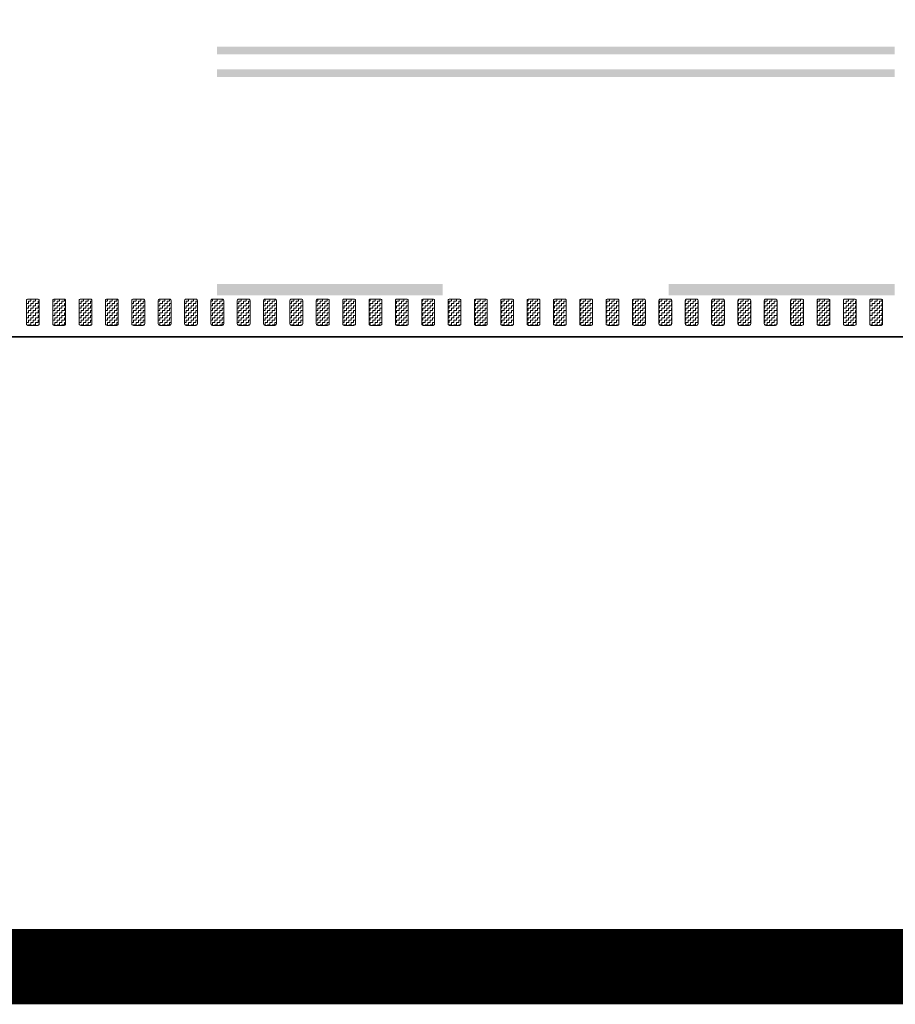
# Model space of a CAD drawing. Header units: metres. Extents: x -699 to 2316, y -1199 to 781.
# Tile 376 of 593: x 817 to 829, y -299 to -286. Entities that reach past the tile are written whole.
import ezdxf

# ---------------------------------------------------------------- set-up
doc = ezdxf.new("R2010")
doc.units = ezdxf.units.M
doc.linetypes.add('VW-3-3_STREEP', pattern=[6, 3, -3])
doc.linetypes.add('VW-9-3_STREEP', pattern=[12, 9, -3])
for name, color, linetype, lineweight in [('N-WA-VW-MARKERING_DYNAMISCH-G', 7, 'Continuous', 35), ('N-WE-VH-KANTVERHARDING-G', 210, 'Continuous', 35), ('N-WE-VW-MARKERING_LANGS_STREEP_33-G', 7, 'VW-3-3_STREEP', 13), ('N-WE-VW-MARKERING_LANGS_STREEP_93-G', 7, 'VW-9-3_STREEP', 13)]:
    doc.layers.add(name, color=color, linetype=linetype, lineweight=lineweight)
doc.layers.add('X-XX-AL-TEKENBLAD_VIEWPORT-G', color=7, linetype='Continuous', lineweight=18, plot=False)
pattern_1 = [(180, (0, 0), (-0.03175, -0.03175), [0.03175, -0.03175]), (270, (-0.03175, 0), (0.03175, -0.03175), [0.03175, -0.03175])]

msp = doc.modelspace()

# ---------------------------------------------------------------- hatches: boundary and pattern name
at = {"layer": 'N-WA-VW-MARKERING_DYNAMISCH-G', "lineweight": 9}
h = msp.add_hatch(dxfattribs=at)
h.set_pattern_fill('ZIGZAG', color=8, scale=0.01, angle=180, style=0)
h.set_pattern_definition(pattern_1)
edge = h.paths.add_edge_path()
edge.add_line((817.3017, -289.3115), (817.4317, -289.3115))
edge.add_arc((817.4317, -289.3315), 0.02, 0, 90, ccw=False)
edge.add_line((817.4517, -289.3315), (817.4517, -289.6415))
edge.add_arc((817.4317, -289.6415), 0.02, 270, 360, ccw=False)
edge.add_line((817.4317, -289.6615), (817.3017, -289.6615))
edge.add_arc((817.3017, -289.6415), 0.02, 180, 270, ccw=False)
edge.add_line((817.2817, -289.6415), (817.2817, -289.3315))
edge.add_arc((817.3017, -289.3315), 0.02, 90, 180, ccw=False)
h = msp.add_hatch(dxfattribs=at)
h.set_pattern_fill('ZIGZAG', color=8, scale=0.01, angle=180, style=0)
h.set_pattern_definition(pattern_1)
edge = h.paths.add_edge_path()
edge.add_line((817.6517, -289.3115), (817.7817, -289.3115))
edge.add_arc((817.7817, -289.3315), 0.02, 0, 90, ccw=False)
edge.add_line((817.8017, -289.3315), (817.8017, -289.6415))
edge.add_arc((817.7817, -289.6415), 0.02, 270, 360, ccw=False)
edge.add_line((817.7817, -289.6615), (817.6517, -289.6615))
edge.add_arc((817.6517, -289.6415), 0.02, 180, 270, ccw=False)
edge.add_line((817.6317, -289.6415), (817.6317, -289.3315))
edge.add_arc((817.6517, -289.3315), 0.02, 90, 180, ccw=False)
h = msp.add_hatch(dxfattribs=at)
h.set_pattern_fill('ZIGZAG', color=8, scale=0.01, angle=180, style=0)
h.set_pattern_definition(pattern_1)
edge = h.paths.add_edge_path()
edge.add_line((818.0017, -289.3115), (818.1317, -289.3115))
edge.add_arc((818.1317, -289.3315), 0.02, 0, 90, ccw=False)
edge.add_line((818.1517, -289.3315), (818.1517, -289.6415))
edge.add_arc((818.1317, -289.6415), 0.02, 270, 360, ccw=False)
edge.add_line((818.1317, -289.6615), (818.0017, -289.6615))
edge.add_arc((818.0017, -289.6415), 0.02, 180, 270, ccw=False)
edge.add_line((817.9817, -289.6415), (817.9817, -289.3315))
edge.add_arc((818.0017, -289.3315), 0.02, 90, 180, ccw=False)
h = msp.add_hatch(dxfattribs=at)
h.set_pattern_fill('ZIGZAG', color=8, scale=0.01, angle=180, style=0)
h.set_pattern_definition(pattern_1)
edge = h.paths.add_edge_path()
edge.add_line((818.3517, -289.3115), (818.4817, -289.3115))
edge.add_arc((818.4817, -289.3315), 0.02, 0, 90, ccw=False)
edge.add_line((818.5017, -289.3315), (818.5017, -289.6415))
edge.add_arc((818.4817, -289.6415), 0.02, 270, 360, ccw=False)
edge.add_line((818.4817, -289.6615), (818.3517, -289.6615))
edge.add_arc((818.3517, -289.6415), 0.02, 180, 270, ccw=False)
edge.add_line((818.3317, -289.6415), (818.3317, -289.3315))
edge.add_arc((818.3517, -289.3315), 0.02, 90, 180, ccw=False)
h = msp.add_hatch(dxfattribs=at)
h.set_pattern_fill('ZIGZAG', color=8, scale=0.01, angle=180, style=0)
h.set_pattern_definition(pattern_1)
edge = h.paths.add_edge_path()
edge.add_line((818.7017, -289.3115), (818.8317, -289.3115))
edge.add_arc((818.8317, -289.3315), 0.02, 0, 90, ccw=False)
edge.add_line((818.8517, -289.3315), (818.8517, -289.6415))
edge.add_arc((818.8317, -289.6415), 0.02, 270, 360, ccw=False)
edge.add_line((818.8317, -289.6615), (818.7017, -289.6615))
edge.add_arc((818.7017, -289.6415), 0.02, 180, 270, ccw=False)
edge.add_line((818.6817, -289.6415), (818.6817, -289.3315))
edge.add_arc((818.7017, -289.3315), 0.02, 90, 180, ccw=False)
h = msp.add_hatch(dxfattribs=at)
h.set_pattern_fill('ZIGZAG', color=8, scale=0.01, angle=180, style=0)
h.set_pattern_definition(pattern_1)
edge = h.paths.add_edge_path()
edge.add_line((819.0517, -289.3115), (819.1817, -289.3115))
edge.add_arc((819.1817, -289.3315), 0.02, 0, 90, ccw=False)
edge.add_line((819.2017, -289.3315), (819.2017, -289.6415))
edge.add_arc((819.1817, -289.6415), 0.02, 270, 360, ccw=False)
edge.add_line((819.1817, -289.6615), (819.0517, -289.6615))
edge.add_arc((819.0517, -289.6415), 0.02, 180, 270, ccw=False)
edge.add_line((819.0317, -289.6415), (819.0317, -289.3315))
edge.add_arc((819.0517, -289.3315), 0.02, 90, 180, ccw=False)
h = msp.add_hatch(dxfattribs=at)
h.set_pattern_fill('ZIGZAG', color=8, scale=0.01, angle=180, style=0)
h.set_pattern_definition(pattern_1)
edge = h.paths.add_edge_path()
edge.add_line((819.4017, -289.3115), (819.5317, -289.3115))
edge.add_arc((819.5317, -289.3315), 0.02, 0, 90, ccw=False)
edge.add_line((819.5517, -289.3315), (819.5517, -289.6415))
edge.add_arc((819.5317, -289.6415), 0.02, 270, 360, ccw=False)
edge.add_line((819.5317, -289.6615), (819.4017, -289.6615))
edge.add_arc((819.4017, -289.6415), 0.02, 180, 270, ccw=False)
edge.add_line((819.3817, -289.6415), (819.3817, -289.3315))
edge.add_arc((819.4017, -289.3315), 0.02, 90, 180, ccw=False)
h = msp.add_hatch(dxfattribs=at)
h.set_pattern_fill('ZIGZAG', color=8, scale=0.01, angle=180, style=0)
h.set_pattern_definition(pattern_1)
edge = h.paths.add_edge_path()
edge.add_line((819.7517, -289.3115), (819.8817, -289.3115))
edge.add_arc((819.8817, -289.3315), 0.02, 0, 90, ccw=False)
edge.add_line((819.9017, -289.3315), (819.9017, -289.6415))
edge.add_arc((819.8817, -289.6415), 0.02, 270, 360, ccw=False)
edge.add_line((819.8817, -289.6615), (819.7517, -289.6615))
edge.add_arc((819.7517, -289.6415), 0.02, 180, 270, ccw=False)
edge.add_line((819.7317, -289.6415), (819.7317, -289.3315))
edge.add_arc((819.7517, -289.3315), 0.02, 90, 180, ccw=False)
h = msp.add_hatch(dxfattribs=at)
h.set_pattern_fill('ZIGZAG', color=8, scale=0.01, angle=180, style=0)
h.set_pattern_definition(pattern_1)
edge = h.paths.add_edge_path()
edge.add_line((820.1017, -289.3115), (820.2317, -289.3115))
edge.add_arc((820.2317, -289.3315), 0.02, 0, 90, ccw=False)
edge.add_line((820.2517, -289.3315), (820.2517, -289.6415))
edge.add_arc((820.2317, -289.6415), 0.02, 270, 360, ccw=False)
edge.add_line((820.2317, -289.6615), (820.1017, -289.6615))
edge.add_arc((820.1017, -289.6415), 0.02, 180, 270, ccw=False)
edge.add_line((820.0817, -289.6415), (820.0817, -289.3315))
edge.add_arc((820.1017, -289.3315), 0.02, 90, 180, ccw=False)
h = msp.add_hatch(dxfattribs=at)
h.set_pattern_fill('ZIGZAG', color=8, scale=0.01, angle=180, style=0)
h.set_pattern_definition(pattern_1)
edge = h.paths.add_edge_path()
edge.add_line((820.4517, -289.3115), (820.5817, -289.3115))
edge.add_arc((820.5817, -289.3315), 0.02, 0, 90, ccw=False)
edge.add_line((820.6017, -289.3315), (820.6017, -289.6415))
edge.add_arc((820.5817, -289.6415), 0.02, 270, 360, ccw=False)
edge.add_line((820.5817, -289.6615), (820.4517, -289.6615))
edge.add_arc((820.4517, -289.6415), 0.02, 180, 270, ccw=False)
edge.add_line((820.4317, -289.6415), (820.4317, -289.3315))
edge.add_arc((820.4517, -289.3315), 0.02, 90, 180, ccw=False)
h = msp.add_hatch(dxfattribs=at)
h.set_pattern_fill('ZIGZAG', color=8, scale=0.01, angle=180, style=0)
h.set_pattern_definition(pattern_1)
edge = h.paths.add_edge_path()
edge.add_line((820.8017, -289.3115), (820.9317, -289.3115))
edge.add_arc((820.9317, -289.3315), 0.02, 0, 90, ccw=False)
edge.add_line((820.9517, -289.3315), (820.9517, -289.6415))
edge.add_arc((820.9317, -289.6415), 0.02, 270, 360, ccw=False)
edge.add_line((820.9317, -289.6615), (820.8017, -289.6615))
edge.add_arc((820.8017, -289.6415), 0.02, 180, 270, ccw=False)
edge.add_line((820.7817, -289.6415), (820.7817, -289.3315))
edge.add_arc((820.8017, -289.3315), 0.02, 90, 180, ccw=False)
h = msp.add_hatch(dxfattribs=at)
h.set_pattern_fill('ZIGZAG', color=8, scale=0.01, angle=180, style=0)
h.set_pattern_definition(pattern_1)
edge = h.paths.add_edge_path()
edge.add_line((821.1517, -289.3115), (821.2817, -289.3115))
edge.add_arc((821.2817, -289.3315), 0.02, 0, 90, ccw=False)
edge.add_line((821.3017, -289.3315), (821.3017, -289.6415))
edge.add_arc((821.2817, -289.6415), 0.02, 270, 360, ccw=False)
edge.add_line((821.2817, -289.6615), (821.1517, -289.6615))
edge.add_arc((821.1517, -289.6415), 0.02, 180, 270, ccw=False)
edge.add_line((821.1317, -289.6415), (821.1317, -289.3315))
edge.add_arc((821.1517, -289.3315), 0.02, 90, 180, ccw=False)
h = msp.add_hatch(dxfattribs=at)
h.set_pattern_fill('ZIGZAG', color=8, scale=0.01, angle=180, style=0)
h.set_pattern_definition(pattern_1)
edge = h.paths.add_edge_path()
edge.add_line((821.5017, -289.3115), (821.6317, -289.3115))
edge.add_arc((821.6317, -289.3315), 0.02, 0, 90, ccw=False)
edge.add_line((821.6517, -289.3315), (821.6517, -289.6415))
edge.add_arc((821.6317, -289.6415), 0.02, 270, 360, ccw=False)
edge.add_line((821.6317, -289.6615), (821.5017, -289.6615))
edge.add_arc((821.5017, -289.6415), 0.02, 180, 270, ccw=False)
edge.add_line((821.4817, -289.6415), (821.4817, -289.3315))
edge.add_arc((821.5017, -289.3315), 0.02, 90, 180, ccw=False)
h = msp.add_hatch(dxfattribs=at)
h.set_pattern_fill('ZIGZAG', color=8, scale=0.01, angle=180, style=0)
h.set_pattern_definition(pattern_1)
edge = h.paths.add_edge_path()
edge.add_line((821.8517, -289.3115), (821.9817, -289.3115))
edge.add_arc((821.9817, -289.3315), 0.02, 0, 90, ccw=False)
edge.add_line((822.0017, -289.3315), (822.0017, -289.6415))
edge.add_arc((821.9817, -289.6415), 0.02, 270, 360, ccw=False)
edge.add_line((821.9817, -289.6615), (821.8517, -289.6615))
edge.add_arc((821.8517, -289.6415), 0.02, 180, 270, ccw=False)
edge.add_line((821.8317, -289.6415), (821.8317, -289.3315))
edge.add_arc((821.8517, -289.3315), 0.02, 90, 180, ccw=False)
h = msp.add_hatch(dxfattribs=at)
h.set_pattern_fill('ZIGZAG', color=8, scale=0.01, angle=180, style=0)
h.set_pattern_definition(pattern_1)
edge = h.paths.add_edge_path()
edge.add_line((822.2017, -289.3115), (822.3317, -289.3115))
edge.add_arc((822.3317, -289.3315), 0.02, 0, 90, ccw=False)
edge.add_line((822.3517, -289.3315), (822.3517, -289.6415))
edge.add_arc((822.3317, -289.6415), 0.02, 270, 360, ccw=False)
edge.add_line((822.3317, -289.6615), (822.2017, -289.6615))
edge.add_arc((822.2017, -289.6415), 0.02, 180, 270, ccw=False)
edge.add_line((822.1817, -289.6415), (822.1817, -289.3315))
edge.add_arc((822.2017, -289.3315), 0.02, 90, 180, ccw=False)
h = msp.add_hatch(dxfattribs=at)
h.set_pattern_fill('ZIGZAG', color=8, scale=0.01, angle=180, style=0)
h.set_pattern_definition(pattern_1)
edge = h.paths.add_edge_path()
edge.add_line((822.5517, -289.3115), (822.6817, -289.3115))
edge.add_arc((822.6817, -289.3315), 0.02, 0, 90, ccw=False)
edge.add_line((822.7017, -289.3315), (822.7017, -289.6415))
edge.add_arc((822.6817, -289.6415), 0.02, 270, 360, ccw=False)
edge.add_line((822.6817, -289.6615), (822.5517, -289.6615))
edge.add_arc((822.5517, -289.6415), 0.02, 180, 270, ccw=False)
edge.add_line((822.5317, -289.6415), (822.5317, -289.3315))
edge.add_arc((822.5517, -289.3315), 0.02, 90, 180, ccw=False)
h = msp.add_hatch(dxfattribs=at)
h.set_pattern_fill('ZIGZAG', color=8, scale=0.01, angle=180, style=0)
h.set_pattern_definition(pattern_1)
edge = h.paths.add_edge_path()
edge.add_line((822.9017, -289.3115), (823.0317, -289.3115))
edge.add_arc((823.0317, -289.3315), 0.02, 0, 90, ccw=False)
edge.add_line((823.0517, -289.3315), (823.0517, -289.6415))
edge.add_arc((823.0317, -289.6415), 0.02, 270, 360, ccw=False)
edge.add_line((823.0317, -289.6615), (822.9017, -289.6615))
edge.add_arc((822.9017, -289.6415), 0.02, 180, 270, ccw=False)
edge.add_line((822.8817, -289.6415), (822.8817, -289.3315))
edge.add_arc((822.9017, -289.3315), 0.02, 90, 180, ccw=False)
h = msp.add_hatch(dxfattribs=at)
h.set_pattern_fill('ZIGZAG', color=8, scale=0.01, angle=180, style=0)
h.set_pattern_definition(pattern_1)
edge = h.paths.add_edge_path()
edge.add_line((823.2517, -289.3115), (823.3817, -289.3115))
edge.add_arc((823.3817, -289.3315), 0.02, 0, 90, ccw=False)
edge.add_line((823.4017, -289.3315), (823.4017, -289.6415))
edge.add_arc((823.3817, -289.6415), 0.02, 270, 360, ccw=False)
edge.add_line((823.3817, -289.6615), (823.2517, -289.6615))
edge.add_arc((823.2517, -289.6415), 0.02, 180, 270, ccw=False)
edge.add_line((823.2317, -289.6415), (823.2317, -289.3315))
edge.add_arc((823.2517, -289.3315), 0.02, 90, 180, ccw=False)
h = msp.add_hatch(dxfattribs=at)
h.set_pattern_fill('ZIGZAG', color=8, scale=0.01, angle=180, style=0)
h.set_pattern_definition(pattern_1)
edge = h.paths.add_edge_path()
edge.add_line((823.6017, -289.3115), (823.7317, -289.3115))
edge.add_arc((823.7317, -289.3315), 0.02, 0, 90, ccw=False)
edge.add_line((823.7517, -289.3315), (823.7517, -289.6415))
edge.add_arc((823.7317, -289.6415), 0.02, 270, 360, ccw=False)
edge.add_line((823.7317, -289.6615), (823.6017, -289.6615))
edge.add_arc((823.6017, -289.6415), 0.02, 180, 270, ccw=False)
edge.add_line((823.5817, -289.6415), (823.5817, -289.3315))
edge.add_arc((823.6017, -289.3315), 0.02, 90, 180, ccw=False)
h = msp.add_hatch(dxfattribs=at)
h.set_pattern_fill('ZIGZAG', color=8, scale=0.01, angle=180, style=0)
h.set_pattern_definition(pattern_1)
edge = h.paths.add_edge_path()
edge.add_line((823.9517, -289.3115), (824.0817, -289.3115))
edge.add_arc((824.0817, -289.3315), 0.02, 0, 90, ccw=False)
edge.add_line((824.1017, -289.3315), (824.1017, -289.6415))
edge.add_arc((824.0817, -289.6415), 0.02, 270, 360, ccw=False)
edge.add_line((824.0817, -289.6615), (823.9517, -289.6615))
edge.add_arc((823.9517, -289.6415), 0.02, 180, 270, ccw=False)
edge.add_line((823.9317, -289.6415), (823.9317, -289.3315))
edge.add_arc((823.9517, -289.3315), 0.02, 90, 180, ccw=False)
h = msp.add_hatch(dxfattribs=at)
h.set_pattern_fill('ZIGZAG', color=8, scale=0.01, angle=180, style=0)
h.set_pattern_definition(pattern_1)
edge = h.paths.add_edge_path()
edge.add_line((824.3017, -289.3115), (824.4317, -289.3115))
edge.add_arc((824.4317, -289.3315), 0.02, 0, 90, ccw=False)
edge.add_line((824.4517, -289.3315), (824.4517, -289.6415))
edge.add_arc((824.4317, -289.6415), 0.02, 270, 360, ccw=False)
edge.add_line((824.4317, -289.6615), (824.3017, -289.6615))
edge.add_arc((824.3017, -289.6415), 0.02, 180, 270, ccw=False)
edge.add_line((824.2817, -289.6415), (824.2817, -289.3315))
edge.add_arc((824.3017, -289.3315), 0.02, 90, 180, ccw=False)
h = msp.add_hatch(dxfattribs=at)
h.set_pattern_fill('ZIGZAG', color=8, scale=0.01, angle=180, style=0)
h.set_pattern_definition(pattern_1)
edge = h.paths.add_edge_path()
edge.add_line((824.6517, -289.3115), (824.7817, -289.3115))
edge.add_arc((824.7817, -289.3315), 0.02, 0, 90, ccw=False)
edge.add_line((824.8017, -289.3315), (824.8017, -289.6415))
edge.add_arc((824.7817, -289.6415), 0.02, 270, 360, ccw=False)
edge.add_line((824.7817, -289.6615), (824.6517, -289.6615))
edge.add_arc((824.6517, -289.6415), 0.02, 180, 270, ccw=False)
edge.add_line((824.6317, -289.6415), (824.6317, -289.3315))
edge.add_arc((824.6517, -289.3315), 0.02, 90, 180, ccw=False)
h = msp.add_hatch(dxfattribs=at)
h.set_pattern_fill('ZIGZAG', color=8, scale=0.01, angle=180, style=0)
h.set_pattern_definition(pattern_1)
edge = h.paths.add_edge_path()
edge.add_line((825.0017, -289.3115), (825.1317, -289.3115))
edge.add_arc((825.1317, -289.3315), 0.02, 0, 90, ccw=False)
edge.add_line((825.1517, -289.3315), (825.1517, -289.6415))
edge.add_arc((825.1317, -289.6415), 0.02, 270, 360, ccw=False)
edge.add_line((825.1317, -289.6615), (825.0017, -289.6615))
edge.add_arc((825.0017, -289.6415), 0.02, 180, 270, ccw=False)
edge.add_line((824.9817, -289.6415), (824.9817, -289.3315))
edge.add_arc((825.0017, -289.3315), 0.02, 90, 180, ccw=False)
h = msp.add_hatch(dxfattribs=at)
h.set_pattern_fill('ZIGZAG', color=8, scale=0.01, angle=180, style=0)
h.set_pattern_definition(pattern_1)
edge = h.paths.add_edge_path()
edge.add_line((825.3517, -289.3115), (825.4817, -289.3115))
edge.add_arc((825.4817, -289.3315), 0.02, 0, 90, ccw=False)
edge.add_line((825.5017, -289.3315), (825.5017, -289.6415))
edge.add_arc((825.4817, -289.6415), 0.02, 270, 360, ccw=False)
edge.add_line((825.4817, -289.6615), (825.3517, -289.6615))
edge.add_arc((825.3517, -289.6415), 0.02, 180, 270, ccw=False)
edge.add_line((825.3317, -289.6415), (825.3317, -289.3315))
edge.add_arc((825.3517, -289.3315), 0.02, 90, 180, ccw=False)
h = msp.add_hatch(dxfattribs=at)
h.set_pattern_fill('ZIGZAG', color=8, scale=0.01, angle=180, style=0)
h.set_pattern_definition(pattern_1)
edge = h.paths.add_edge_path()
edge.add_line((825.7017, -289.3115), (825.8317, -289.3115))
edge.add_arc((825.8317, -289.3315), 0.02, 0, 90, ccw=False)
edge.add_line((825.8517, -289.3315), (825.8517, -289.6415))
edge.add_arc((825.8317, -289.6415), 0.02, 270, 360, ccw=False)
edge.add_line((825.8317, -289.6615), (825.7017, -289.6615))
edge.add_arc((825.7017, -289.6415), 0.02, 180, 270, ccw=False)
edge.add_line((825.6817, -289.6415), (825.6817, -289.3315))
edge.add_arc((825.7017, -289.3315), 0.02, 90, 180, ccw=False)
h = msp.add_hatch(dxfattribs=at)
h.set_pattern_fill('ZIGZAG', color=8, scale=0.01, angle=180, style=0)
h.set_pattern_definition(pattern_1)
edge = h.paths.add_edge_path()
edge.add_line((826.0517, -289.3115), (826.1817, -289.3115))
edge.add_arc((826.1817, -289.3315), 0.02, 0, 90, ccw=False)
edge.add_line((826.2017, -289.3315), (826.2017, -289.6415))
edge.add_arc((826.1817, -289.6415), 0.02, 270, 360, ccw=False)
edge.add_line((826.1817, -289.6615), (826.0517, -289.6615))
edge.add_arc((826.0517, -289.6415), 0.02, 180, 270, ccw=False)
edge.add_line((826.0317, -289.6415), (826.0317, -289.3315))
edge.add_arc((826.0517, -289.3315), 0.02, 90, 180, ccw=False)
h = msp.add_hatch(dxfattribs=at)
h.set_pattern_fill('ZIGZAG', color=8, scale=0.01, angle=180, style=0)
h.set_pattern_definition(pattern_1)
edge = h.paths.add_edge_path()
edge.add_line((826.4017, -289.3115), (826.5317, -289.3115))
edge.add_arc((826.5317, -289.3315), 0.02, 0, 90, ccw=False)
edge.add_line((826.5517, -289.3315), (826.5517, -289.6415))
edge.add_arc((826.5317, -289.6415), 0.02, 270, 360, ccw=False)
edge.add_line((826.5317, -289.6615), (826.4017, -289.6615))
edge.add_arc((826.4017, -289.6415), 0.02, 180, 270, ccw=False)
edge.add_line((826.3817, -289.6415), (826.3817, -289.3315))
edge.add_arc((826.4017, -289.3315), 0.02, 90, 180, ccw=False)
h = msp.add_hatch(dxfattribs=at)
h.set_pattern_fill('ZIGZAG', color=8, scale=0.01, angle=180, style=0)
h.set_pattern_definition(pattern_1)
edge = h.paths.add_edge_path()
edge.add_line((826.7517, -289.3115), (826.8817, -289.3115))
edge.add_arc((826.8817, -289.3315), 0.02, 0, 90, ccw=False)
edge.add_line((826.9017, -289.3315), (826.9017, -289.6415))
edge.add_arc((826.8817, -289.6415), 0.02, 270, 360, ccw=False)
edge.add_line((826.8817, -289.6615), (826.7517, -289.6615))
edge.add_arc((826.7517, -289.6415), 0.02, 180, 270, ccw=False)
edge.add_line((826.7317, -289.6415), (826.7317, -289.3315))
edge.add_arc((826.7517, -289.3315), 0.02, 90, 180, ccw=False)
h = msp.add_hatch(dxfattribs=at)
h.set_pattern_fill('ZIGZAG', color=8, scale=0.01, angle=180, style=0)
h.set_pattern_definition(pattern_1)
edge = h.paths.add_edge_path()
edge.add_line((827.1017, -289.3115), (827.2317, -289.3115))
edge.add_arc((827.2317, -289.3315), 0.02, 0, 90, ccw=False)
edge.add_line((827.2517, -289.3315), (827.2517, -289.6415))
edge.add_arc((827.2317, -289.6415), 0.02, 270, 360, ccw=False)
edge.add_line((827.2317, -289.6615), (827.1017, -289.6615))
edge.add_arc((827.1017, -289.6415), 0.02, 180, 270, ccw=False)
edge.add_line((827.0817, -289.6415), (827.0817, -289.3315))
edge.add_arc((827.1017, -289.3315), 0.02, 90, 180, ccw=False)
h = msp.add_hatch(dxfattribs=at)
h.set_pattern_fill('ZIGZAG', color=8, scale=0.01, angle=180, style=0)
h.set_pattern_definition(pattern_1)
edge = h.paths.add_edge_path()
edge.add_line((827.4517, -289.3115), (827.5817, -289.3115))
edge.add_arc((827.5817, -289.3315), 0.02, 0, 90, ccw=False)
edge.add_line((827.6017, -289.3315), (827.6017, -289.6415))
edge.add_arc((827.5817, -289.6415), 0.02, 270, 360, ccw=False)
edge.add_line((827.5817, -289.6615), (827.4517, -289.6615))
edge.add_arc((827.4517, -289.6415), 0.02, 180, 270, ccw=False)
edge.add_line((827.4317, -289.6415), (827.4317, -289.3315))
edge.add_arc((827.4517, -289.3315), 0.02, 90, 180, ccw=False)
h = msp.add_hatch(dxfattribs=at)
h.set_pattern_fill('ZIGZAG', color=8, scale=0.01, angle=180, style=0)
h.set_pattern_definition(pattern_1)
edge = h.paths.add_edge_path()
edge.add_line((827.8017, -289.3115), (827.9317, -289.3115))
edge.add_arc((827.9317, -289.3315), 0.02, 0, 90, ccw=False)
edge.add_line((827.9517, -289.3315), (827.9517, -289.6415))
edge.add_arc((827.9317, -289.6415), 0.02, 270, 360, ccw=False)
edge.add_line((827.9317, -289.6615), (827.8017, -289.6615))
edge.add_arc((827.8017, -289.6415), 0.02, 180, 270, ccw=False)
edge.add_line((827.7817, -289.6415), (827.7817, -289.3315))
edge.add_arc((827.8017, -289.3315), 0.02, 90, 180, ccw=False)
h = msp.add_hatch(dxfattribs=at)
h.set_pattern_fill('ZIGZAG', color=8, scale=0.01, angle=180, style=0)
h.set_pattern_definition(pattern_1)
edge = h.paths.add_edge_path()
edge.add_line((828.1517, -289.3115), (828.2817, -289.3115))
edge.add_arc((828.2817, -289.3315), 0.02, 0, 90, ccw=False)
edge.add_line((828.3017, -289.3315), (828.3017, -289.6415))
edge.add_arc((828.2817, -289.6415), 0.02, 270, 360, ccw=False)
edge.add_line((828.2817, -289.6615), (828.1517, -289.6615))
edge.add_arc((828.1517, -289.6415), 0.02, 180, 270, ccw=False)
edge.add_line((828.1317, -289.6415), (828.1317, -289.3315))
edge.add_arc((828.1517, -289.3315), 0.02, 90, 180, ccw=False)
h = msp.add_hatch(dxfattribs=at)
h.set_pattern_fill('ZIGZAG', color=8, scale=0.01, angle=180, style=0)
h.set_pattern_definition(pattern_1)
edge = h.paths.add_edge_path()
edge.add_line((828.5017, -289.3115), (828.6317, -289.3115))
edge.add_arc((828.6317, -289.3315), 0.02, 0, 90, ccw=False)
edge.add_line((828.6517, -289.3315), (828.6517, -289.6415))
edge.add_arc((828.6317, -289.6415), 0.02, 270, 360, ccw=False)
edge.add_line((828.6317, -289.6615), (828.5017, -289.6615))
edge.add_arc((828.5017, -289.6415), 0.02, 180, 270, ccw=False)
edge.add_line((828.4817, -289.6415), (828.4817, -289.3315))
edge.add_arc((828.5017, -289.3315), 0.02, 90, 180, ccw=False)

# ---------------------------------------------------------------- linework, layer by layer
at = {"layer": 'N-WA-VW-MARKERING_DYNAMISCH-G', "color": 8, "lineweight": 9}
for points in [[(817.3017, -289.3115), (817.4317, -289.3115, -0.4142136), (817.4517, -289.3315), (817.4517, -289.6415, -0.4142136), (817.4317, -289.6615), (817.3017, -289.6615, -0.4142136), (817.2817, -289.6415), (817.2817, -289.3315, -0.4142136)], [(817.6517, -289.3115), (817.7817, -289.3115, -0.4142136), (817.8017, -289.3315), (817.8017, -289.6415, -0.4142136), (817.7817, -289.6615), (817.6517, -289.6615, -0.4142136), (817.6317, -289.6415), (817.6317, -289.3315, -0.4142136)], [(818.0017, -289.3115), (818.1317, -289.3115, -0.4142136), (818.1517, -289.3315), (818.1517, -289.6415, -0.4142136), (818.1317, -289.6615), (818.0017, -289.6615, -0.4142136), (817.9817, -289.6415), (817.9817, -289.3315, -0.4142136)], [(818.3517, -289.3115), (818.4817, -289.3115, -0.4142136), (818.5017, -289.3315), (818.5017, -289.6415, -0.4142136), (818.4817, -289.6615), (818.3517, -289.6615, -0.4142136), (818.3317, -289.6415), (818.3317, -289.3315, -0.4142136)], [(818.7017, -289.3115), (818.8317, -289.3115, -0.4142136), (818.8517, -289.3315), (818.8517, -289.6415, -0.4142136), (818.8317, -289.6615), (818.7017, -289.6615, -0.4142136), (818.6817, -289.6415), (818.6817, -289.3315, -0.4142136)], [(819.0517, -289.3115), (819.1817, -289.3115, -0.4142136), (819.2017, -289.3315), (819.2017, -289.6415, -0.4142136), (819.1817, -289.6615), (819.0517, -289.6615, -0.4142136), (819.0317, -289.6415), (819.0317, -289.3315, -0.4142136)], [(819.4017, -289.3115), (819.5317, -289.3115, -0.4142136), (819.5517, -289.3315), (819.5517, -289.6415, -0.4142136), (819.5317, -289.6615), (819.4017, -289.6615, -0.4142136), (819.3817, -289.6415), (819.3817, -289.3315, -0.4142136)], [(819.7517, -289.3115), (819.8817, -289.3115, -0.4142136), (819.9017, -289.3315), (819.9017, -289.6415, -0.4142136), (819.8817, -289.6615), (819.7517, -289.6615, -0.4142136), (819.7317, -289.6415), (819.7317, -289.3315, -0.4142136)], [(820.1017, -289.3115), (820.2317, -289.3115, -0.4142136), (820.2517, -289.3315), (820.2517, -289.6415, -0.4142136), (820.2317, -289.6615), (820.1017, -289.6615, -0.4142136), (820.0817, -289.6415), (820.0817, -289.3315, -0.4142136)], [(820.4517, -289.3115), (820.5817, -289.3115, -0.4142136), (820.6017, -289.3315), (820.6017, -289.6415, -0.4142136), (820.5817, -289.6615), (820.4517, -289.6615, -0.4142136), (820.4317, -289.6415), (820.4317, -289.3315, -0.4142136)], [(820.8017, -289.3115), (820.9317, -289.3115, -0.4142136), (820.9517, -289.3315), (820.9517, -289.6415, -0.4142136), (820.9317, -289.6615), (820.8017, -289.6615, -0.4142136), (820.7817, -289.6415), (820.7817, -289.3315, -0.4142136)], [(821.1517, -289.3115), (821.2817, -289.3115, -0.4142136), (821.3017, -289.3315), (821.3017, -289.6415, -0.4142136), (821.2817, -289.6615), (821.1517, -289.6615, -0.4142136), (821.1317, -289.6415), (821.1317, -289.3315, -0.4142136)], [(821.5017, -289.3115), (821.6317, -289.3115, -0.4142136), (821.6517, -289.3315), (821.6517, -289.6415, -0.4142136), (821.6317, -289.6615), (821.5017, -289.6615, -0.4142136), (821.4817, -289.6415), (821.4817, -289.3315, -0.4142136)], [(821.8517, -289.3115), (821.9817, -289.3115, -0.4142136), (822.0017, -289.3315), (822.0017, -289.6415, -0.4142136), (821.9817, -289.6615), (821.8517, -289.6615, -0.4142136), (821.8317, -289.6415), (821.8317, -289.3315, -0.4142136)], [(822.2017, -289.3115), (822.3317, -289.3115, -0.4142136), (822.3517, -289.3315), (822.3517, -289.6415, -0.4142136), (822.3317, -289.6615), (822.2017, -289.6615, -0.4142136), (822.1817, -289.6415), (822.1817, -289.3315, -0.4142136)], [(822.5517, -289.3115), (822.6817, -289.3115, -0.4142136), (822.7017, -289.3315), (822.7017, -289.6415, -0.4142136), (822.6817, -289.6615), (822.5517, -289.6615, -0.4142136), (822.5317, -289.6415), (822.5317, -289.3315, -0.4142136)], [(822.9017, -289.3115), (823.0317, -289.3115, -0.4142136), (823.0517, -289.3315), (823.0517, -289.6415, -0.4142136), (823.0317, -289.6615), (822.9017, -289.6615, -0.4142136), (822.8817, -289.6415), (822.8817, -289.3315, -0.4142136)], [(823.2517, -289.3115), (823.3817, -289.3115, -0.4142136), (823.4017, -289.3315), (823.4017, -289.6415, -0.4142136), (823.3817, -289.6615), (823.2517, -289.6615, -0.4142136), (823.2317, -289.6415), (823.2317, -289.3315, -0.4142136)], [(823.6017, -289.3115), (823.7317, -289.3115, -0.4142136), (823.7517, -289.3315), (823.7517, -289.6415, -0.4142136), (823.7317, -289.6615), (823.6017, -289.6615, -0.4142136), (823.5817, -289.6415), (823.5817, -289.3315, -0.4142136)], [(823.9517, -289.3115), (824.0817, -289.3115, -0.4142136), (824.1017, -289.3315), (824.1017, -289.6415, -0.4142136), (824.0817, -289.6615), (823.9517, -289.6615, -0.4142136), (823.9317, -289.6415), (823.9317, -289.3315, -0.4142136)], [(824.3017, -289.3115), (824.4317, -289.3115, -0.4142136), (824.4517, -289.3315), (824.4517, -289.6415, -0.4142136), (824.4317, -289.6615), (824.3017, -289.6615, -0.4142136), (824.2817, -289.6415), (824.2817, -289.3315, -0.4142136)], [(824.6517, -289.3115), (824.7817, -289.3115, -0.4142136), (824.8017, -289.3315), (824.8017, -289.6415, -0.4142136), (824.7817, -289.6615), (824.6517, -289.6615, -0.4142136), (824.6317, -289.6415), (824.6317, -289.3315, -0.4142136)], [(825.0017, -289.3115), (825.1317, -289.3115, -0.4142136), (825.1517, -289.3315), (825.1517, -289.6415, -0.4142136), (825.1317, -289.6615), (825.0017, -289.6615, -0.4142136), (824.9817, -289.6415), (824.9817, -289.3315, -0.4142136)], [(825.3517, -289.3115), (825.4817, -289.3115, -0.4142136), (825.5017, -289.3315), (825.5017, -289.6415, -0.4142136), (825.4817, -289.6615), (825.3517, -289.6615, -0.4142136), (825.3317, -289.6415), (825.3317, -289.3315, -0.4142136)], [(825.7017, -289.3115), (825.8317, -289.3115, -0.4142136), (825.8517, -289.3315), (825.8517, -289.6415, -0.4142136), (825.8317, -289.6615), (825.7017, -289.6615, -0.4142136), (825.6817, -289.6415), (825.6817, -289.3315, -0.4142136)], [(826.0517, -289.3115), (826.1817, -289.3115, -0.4142136), (826.2017, -289.3315), (826.2017, -289.6415, -0.4142136), (826.1817, -289.6615), (826.0517, -289.6615, -0.4142136), (826.0317, -289.6415), (826.0317, -289.3315, -0.4142136)], [(826.4017, -289.3115), (826.5317, -289.3115, -0.4142136), (826.5517, -289.3315), (826.5517, -289.6415, -0.4142136), (826.5317, -289.6615), (826.4017, -289.6615, -0.4142136), (826.3817, -289.6415), (826.3817, -289.3315, -0.4142136)], [(826.7517, -289.3115), (826.8817, -289.3115, -0.4142136), (826.9017, -289.3315), (826.9017, -289.6415, -0.4142136), (826.8817, -289.6615), (826.7517, -289.6615, -0.4142136), (826.7317, -289.6415), (826.7317, -289.3315, -0.4142136)], [(827.1017, -289.3115), (827.2317, -289.3115, -0.4142136), (827.2517, -289.3315), (827.2517, -289.6415, -0.4142136), (827.2317, -289.6615), (827.1017, -289.6615, -0.4142136), (827.0817, -289.6415), (827.0817, -289.3315, -0.4142136)], [(827.4517, -289.3115), (827.5817, -289.3115, -0.4142136), (827.6017, -289.3315), (827.6017, -289.6415, -0.4142136), (827.5817, -289.6615), (827.4517, -289.6615, -0.4142136), (827.4317, -289.6415), (827.4317, -289.3315, -0.4142136)], [(827.8017, -289.3115), (827.9317, -289.3115, -0.4142136), (827.9517, -289.3315), (827.9517, -289.6415, -0.4142136), (827.9317, -289.6615), (827.8017, -289.6615, -0.4142136), (827.7817, -289.6415), (827.7817, -289.3315, -0.4142136)], [(828.1517, -289.3115), (828.2817, -289.3115, -0.4142136), (828.3017, -289.3315), (828.3017, -289.6415, -0.4142136), (828.2817, -289.6615), (828.1517, -289.6615, -0.4142136), (828.1317, -289.6415), (828.1317, -289.3315, -0.4142136)], [(828.5017, -289.3115), (828.6317, -289.3115, -0.4142136), (828.6517, -289.3315), (828.6517, -289.6415, -0.4142136), (828.6317, -289.6615), (828.5017, -289.6615, -0.4142136), (828.4817, -289.6415), (828.4817, -289.3315, -0.4142136)]]:
    msp.add_lwpolyline(points, format="xyb", close=True, dxfattribs=at)
at = {"layer": 'N-WE-VH-KANTVERHARDING-G'}
msp.add_line((758.069, -289.8115), (853.2321, -289.8115), dxfattribs=at)
at = {"layer": 'N-WE-VW-MARKERING_LANGS_STREEP_33-G', "color": 253, "linetype": 'Continuous'}
for points in [[(819.8116, -289.2615), (822.8116, -289.2615), (819.8116, -289.1115), (822.8116, -289.1115)], [(825.8116, -289.2615), (828.8116, -289.2615), (825.8116, -289.1115), (828.8116, -289.1115)]]:
    msp.add_solid(points, dxfattribs=at)
at = {"layer": 'N-WE-VW-MARKERING_LANGS_STREEP_93-G', "color": 253, "linetype": 'Continuous'}
for points in [[(819.8116, -285.9615), (828.8116, -285.9615), (819.8116, -286.0615), (828.8116, -286.0615)], [(819.8116, -286.3615), (828.8116, -286.3615), (819.8116, -286.2615), (828.8116, -286.2615)]]:
    msp.add_solid(points, dxfattribs=at)
at = {"layer": 'X-XX-AL-TEKENBLAD_VIEWPORT-G', "color": 3, "const_width": 1}
msp.add_lwpolyline([(749.0799, -298.1762), (1099.9642, -298.1762), (1099.9642, -17.5014), (749.0799, -17.5014)], close=True, dxfattribs=at)

doc.saveas('drawing.dxf')
